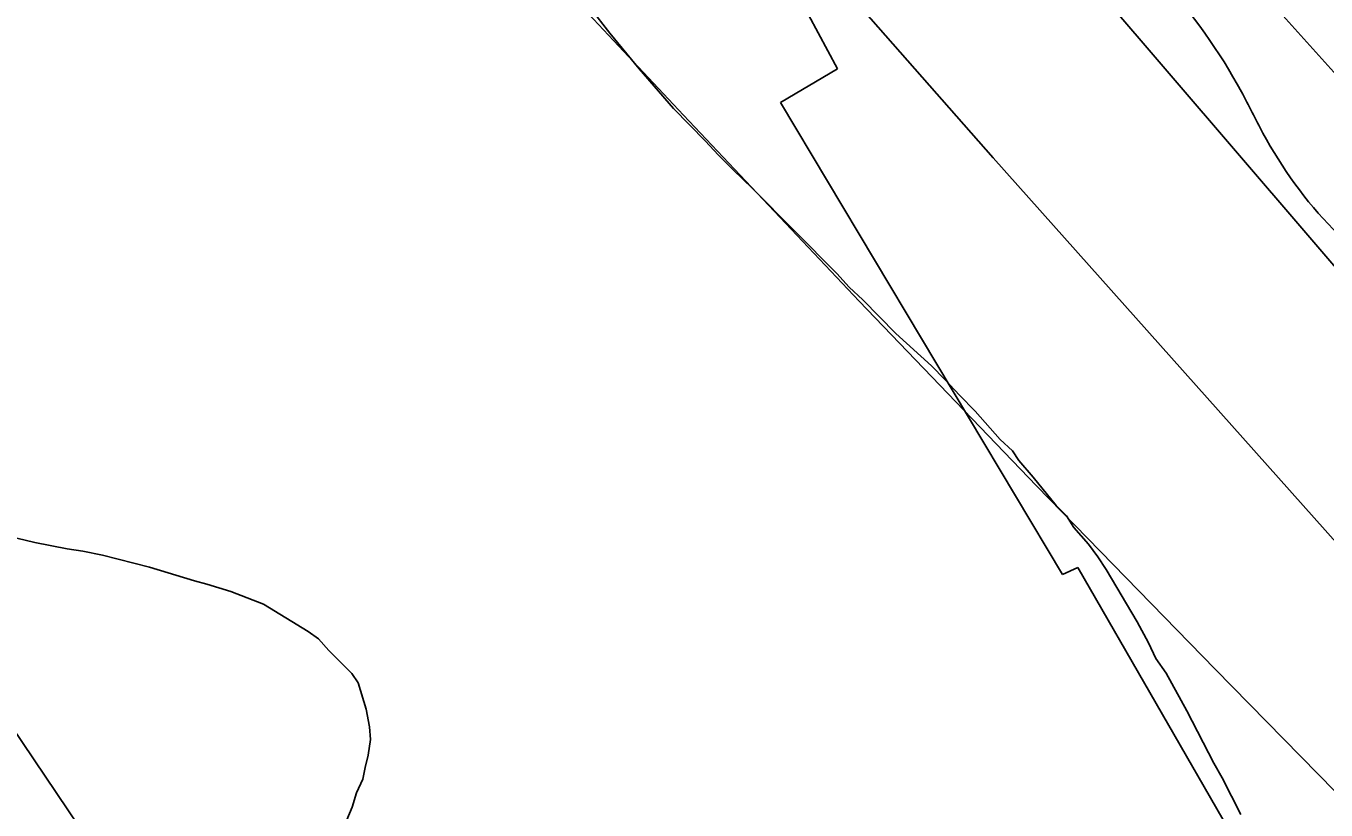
# Model space of a CAD drawing. Extents: x 3297772 to 3335630, y 634068 to 659439.
# Drawn here: x 3313995.4 to 3314237.7, y 649682.6 to 649828.7 of the extents above; entities that cross this region are included whole.
import ezdxf

# ---------------------------------------------------------------- set-up
doc = ezdxf.new("R2010")
doc.units = 0
for name, color, linetype in [('V-RIVR-EDGE', 7, 'Continuous'), ('V-RRAP-RVMT', 7, 'Continuous'), ('V-SITE-VEGE', 7, 'Continuous'), ('V-TOPO-DPTH', 7, 'Continuous'), ('V-TOPO-MAJR', 7, 'Continuous'), ('V-TOPO-MINR', 7, 'Continuous')]:
    doc.layers.add(name, color=color, linetype=linetype)

msp = doc.modelspace()

# ---------------------------------------------------------------- linework, layer by layer
at = {"layer": 'V-RIVR-EDGE'}
msp.add_spline([(3312996.82, 651666.65), (3313006.29, 651660.39), (3313007.37, 651654.9), (3313012.45, 651639.17), (3313016.07, 651625.64), (3313021.17, 651620.51), (3313026.29, 651617.93), (3313035.42, 651615.72), (3313042.35, 651611.31), (3313048.17, 651598.51), (3313055.45, 651584.96), (3313057.97, 651568.14), (3313057.95, 651562.29), (3313056.84, 651554.98), (3313058.28, 651549.5), (3313061.2, 651546.57), (3313068.14, 651545.09), (3313071.06, 651543.62), (3313071.06, 651541.42), (3313071.05, 651536.31), (3313075.41, 651527.52), (3313079.4, 651513.26), (3313079.02, 651507.77), (3313076.08, 651501.2), (3313072.75, 651486.59), (3313069.09, 651483.31), (3313068.35, 651478.92), (3313067.61, 651475.27), (3313069.42, 651471.97), (3313069.42, 651469.41), (3313067.58, 651465.76), (3313066.84, 651460.28), (3313066.82, 651454.8), (3313067.18, 651450.78), (3313065.34, 651446.03), (3313065.69, 651437.99), (3313068.58, 651427.74), (3313075.5, 651416.4), (3313081.33, 651409.07), (3313082.41, 651402.85), (3313082.75, 651391.89), (3313082.73, 651382.02), (3313081.62, 651376.54), (3313084.16, 651369.95), (3313086.71, 651366.29), (3313086.7, 651363), (3313081.94, 651358.99), (3313081.2, 651354.97), (3313080.46, 651351.32), (3313082.99, 651341.07), (3313084.8, 651332.66), (3313089.91, 651328.63), (3313089.9, 651324.24), (3313089.52, 651319.12), (3313090.23, 651311.81), (3313094.23, 651304.49), (3313101.53, 651296.8), (3313105.53, 651291.67), (3313112.47, 651286.53), (3313116.83, 651277.75), (3313119.74, 651271.89), (3313122.66, 651267.87), (3313124.83, 651261.65), (3313124.08, 651251.78), (3313122.95, 651240.81), (3313122.57, 651234.97), (3313130.61, 651233.12), (3313138.66, 651236.75), (3313140.86, 651236.38), (3313148.52, 651230.52), (3313152.89, 651223.56), (3313158.72, 651216.23), (3313169.3, 651208.17), (3313182.82, 651207.4), (3313190.5, 651207.38), (3313195.98, 651208.47), (3313197.81, 651208.46), (3313200.36, 651205.9), (3313202.55, 651202.6), (3313222.63, 651192.68), (3313234.3, 651183.15), (3313244.88, 651172.16), (3313260.56, 651158.23), (3313268.24, 651158.21), (3313279.91, 651148.31), (3313291.57, 651131.83), (3313297.74, 651115.73), (3313306.46, 651091.95), (3313309.71, 651075.86), (3313316.25, 651061.58), (3313324.63, 651050.6), (3313333.02, 651043.26), (3313344.7, 651034.1), (3313352.35, 651022.75), (3313355.24, 651009.94), (3313357.76, 650993.85), (3313363.57, 650980.31), (3313375.22, 650960.91), (3313383.6, 650949.92), (3313385.78, 650942.61), (3313385.76, 650933.47), (3313386.46, 650921.04), (3313390.1, 650914.82), (3313400.67, 650903.09), (3313412.7, 650891), (3313426.92, 650877.07), (3313429.47, 650873.05), (3313434.21, 650867.55), (3313436.75, 650859.87), (3313438.55, 650848.53), (3313438.15, 650833.91), (3313438.13, 650825.87), (3313439.92, 650813.07), (3313442.82, 650803.19), (3313445, 650796.97), (3313446.09, 650791.85), (3313446.07, 650787.1), (3313444.59, 650779.79), (3313440.19, 650771.03), (3313437.25, 650765.19), (3313436.87, 650760.8), (3313438.31, 650752.03), (3313438.29, 650742.52), (3313443.73, 650726.06), (3313457.57, 650705.55), (3313470.69, 650689.44), (3313472.87, 650683.95), (3313472.86, 650681.76), (3313476.87, 650677.36), (3313479.06, 650672.6), (3313479.04, 650667.48), (3313477.2, 650660.91), (3313475.72, 650652.87), (3313474.24, 650645.93), (3313475.67, 650635.32), (3313483.68, 650621.78), (3313496.07, 650606.4), (3313508.47, 650591.74), (3313517.94, 650579.29), (3313524.87, 650573.06), (3313535.46, 650569.74), (3313542.77, 650569.36), (3313550.09, 650570.44), (3313559.59, 650568.59), (3313571.27, 650564.54), (3313580.77, 650561.22), (3313596.1, 650550.95), (3313605.21, 650541.42), (3313609.96, 650538.85), (3313616.18, 650540.3), (3313626.39, 650533.33), (3313631.13, 650527.1), (3313638.05, 650516.12), (3313642.39, 650497.1), (3313647.8, 650470.04), (3313651.42, 650454.31), (3313651.41, 650450.29), (3313656.52, 650448.08), (3313664.19, 650444.04), (3313674.76, 650432.32), (3313685.69, 650415.11), (3313690.41, 650402.67), (3313697.7, 650396.44), (3313713.77, 650387.99), (3313732.01, 650372.96), (3313748.79, 650360.49), (3313755.73, 650356.81), (3313761.57, 650356.07), (3313772.91, 650358.6), (3313783.15, 650361.5), (3313797.78, 650361.83), (3313816.06, 650362.51), (3313831.4, 650359.55), (3313844.55, 650355.13), (3313851.11, 650348.17), (3313858.03, 650336.46), (3313862.04, 650333.16), (3313872.99, 650323.63), (3313883.91, 650308.25), (3313888.64, 650299.46), (3313892.25, 650280.81), (3313895.9, 650275.32), (3313905.01, 650263.96), (3313916.66, 650247.48), (3313928.33, 650233.56), (3313935.96, 650216.73), (3313941.78, 650205.38), (3313947.97, 650195.86), (3313954.15, 650182.32), (3313969.08, 650155.6), (3313979.26, 650134.01), (3313988.72, 650116.44), (3313994.56, 650112.04), (3313999.3, 650110.56), (3314007.69, 650100.31), (3314014.97, 650090.05), (3314025.18, 650080.52), (3314030.27, 650067.35), (3314037.89, 650043.94), (3314045.17, 650032.59), (3314055.38, 650023.79), (3314067.42, 650012.79), (3314076.89, 649997.42), (3314085.63, 649983.5), (3314095.83, 649969.95), (3314102.39, 649962.63), (3314118.42, 649941.39), (3314136.65, 649921.97), (3314150.14, 649909.14), (3314164, 649893.39), (3314175.28, 649875.45), (3314189.86, 649857.13), (3314221.93, 649816.48), (3314225.93, 649808.79), (3314239.05, 649790.85), (3314256.91, 649772.53), (3314263.84, 649765.2), (3314266.76, 649765.19), (3314273.71, 649766.27), (3314278.46, 649765.53), (3314289.42, 649760.75), (3314305.48, 649751.57), (3314323, 649742.02), (3314336.87, 649731.75)], degree=3, dxfattribs=at)
at = {"layer": 'V-RRAP-RVMT'}
for p, q in [((3314146.62, 649820.76), (3314126.27, 649858.95)), ((3314136.03, 649814.46), (3314146.62, 649820.76)), ((3314188.6, 649726.45), (3314136.03, 649814.46)), ((3314191.44, 649727.8), (3314188.6, 649726.45)), ((3314233.82, 649654.24), (3314191.44, 649727.8))]:
    msp.add_line(p, q, dxfattribs=at)
at = {"layer": 'V-SITE-VEGE'}
for points in [[(3314100.54, 649832.1), (3314104.23, 649827.41), (3314109.65, 649820.76), (3314116.05, 649813.33), (3314122.06, 649807.26), (3314124.38, 649804.71), (3314127.1, 649801.97), (3314130.78, 649798.45), (3314146.49, 649782.59), (3314148.81, 649780.05), (3314151.33, 649777.7), (3314157.54, 649771.43), (3314164.14, 649765.36), (3314166.66, 649762.82), (3314169.37, 649759.88), (3314172.28, 649756.94), (3314176.93, 649751.66), (3314179.26, 649749.51), (3314180.42, 649747.75), (3314183.13, 649744.62), (3314187.39, 649739.34), (3314189.33, 649737.38), (3314190.69, 649735.23), (3314193.4, 649732.1), (3314195.14, 649729.75), (3314196.69, 649727.41), (3314202.49, 649717.64), (3314204.61, 649713.73), (3314205.96, 649710.8), (3314207.9, 649708.07), (3314211.76, 649701.03), (3314216.78, 649691.27), (3314218.33, 649688.53), (3314221.8, 649681.7)], [(3314003.04, 649731.25), (3313997, 649732.45), (3313993.69, 649733.24)], [(3314055.21, 649680.73), (3314056.19, 649683.07), (3314056.99, 649685.79), (3314058.17, 649688.32), (3314058.57, 649690.46), (3314059.16, 649692.79), (3314059.57, 649695.71), (3314059.38, 649698.05), (3314058.81, 649701.37), (3314057.28, 649706.25), (3314056.12, 649708.01), (3314051.85, 649712.32), (3314049.91, 649714.47), (3314047.97, 649715.84), (3314039.62, 649720.94), (3314033.59, 649723.31), (3314029.11, 649724.7), (3314026.78, 649725.29), (3314018.41, 649727.86), (3314009.66, 649730.05), (3314005.96, 649730.85), (3314003.04, 649731.25)]]:
    msp.add_lwpolyline(points, dxfattribs=at)
at = {"layer": 'V-TOPO-DPTH'}
msp.add_lwpolyline([(3314366.54, 649677.11), (3314329.87, 649718.41), (3314255.36, 649802.08), (3314226.86, 649833.86), (3314198.21, 649865.5), (3314169.33, 649896.93), (3314140.31, 649928.23), (3314100.87, 649970.45), (3314091.44, 649980.53), (3314082.01, 649990.6), (3314072.57, 650000.66), (3314063.12, 650010.72), (3313752.58, 650340.74)], dxfattribs=at)
at = {"layer": 'V-TOPO-MAJR'}
msp.add_lwpolyline([(3313974.88, 649967.9), (3313997.75, 649942.52), (3314020.7, 649917.21), (3314043.77, 649892.01), (3314066.92, 649866.88), (3314085.34, 649846.99), (3314117.91, 649812.11), (3314150.68, 649777.43), (3314183.75, 649743.02), (3314217.01, 649708.81), (3314581.32, 649337.32), (3314593.46, 649325.04), (3314605.68, 649312.82), (3314617.99, 649300.71), (3314630.38, 649288.66), (3314642.82, 649276.68), (3314655.26, 649264.69), (3314667.72, 649252.73), (3314680.19, 649240.77), (3314720.18, 649202.43), (3314752.52, 649171.18), (3314784.68, 649139.75), (3314816.57, 649108.04), (3314848.29, 649076.16)], dxfattribs=at)
at = {"layer": 'V-TOPO-MINR'}
for points in [[(3313444.39, 650503.82), (3313453.69, 650491.76), (3313463.17, 650479.83), (3313472.74, 650467.98), (3313482.47, 650456.25), (3314335.54, 649188.83), (3314349.55, 649169.6), (3314364.01, 649150.73), (3314379.14, 649132.4), (3314394.72, 649114.43), (3314411.69, 649098.34), (3314429.98, 649084.28)], [(3313591.66, 650485.83), (3314063.95, 649982.77), (3314066.99, 649979.52), (3314070.03, 649976.27), (3314073.07, 649973.02), (3314076.1, 649969.76), (3314088.58, 649956.35), (3314097.81, 649946.35), (3314106.98, 649936.3), (3314116.07, 649926.17), (3314125.1, 649915.98), (3314136.8, 649902.69), (3314151.61, 649885.79), (3314166.37, 649868.85), (3314181.07, 649851.86), (3314195.72, 649834.83), (3314336.22, 649670.88)], [(3313752.58, 650340.74), (3314063.12, 650010.72), (3314072.57, 650000.66), (3314082.01, 649990.6), (3314091.44, 649980.53), (3314100.87, 649970.45), (3314140.31, 649928.23), (3314169.33, 649896.93), (3314198.21, 649865.5), (3314226.86, 649833.86), (3314255.36, 649802.08), (3314329.87, 649718.41), (3314366.54, 649677.11)], [(3313992.69, 650012.14), (3313998.72, 650005.29), (3314023.24, 649977.46), (3314047.75, 649949.62), (3314072.25, 649921.77), (3314096.74, 649893.92), (3314175.63, 649804.13), (3314240.08, 649731.85), (3314305.22, 649660.21), (3314371.39, 649589.52), (3314438.25, 649519.47), (3314574.66, 649378.63), (3314597.51, 649355.3), (3314620.52, 649332.13), (3314643.78, 649309.21), (3314667.21, 649286.47), (3314702.23, 649252.83), (3314743.39, 649213.5), (3314784.67, 649174.29), (3314826.14, 649135.29), (3314867.74, 649096.42), (3315275.74, 648717.02)]]:
    msp.add_lwpolyline(points, dxfattribs=at)

doc.saveas('drawing.dxf')
